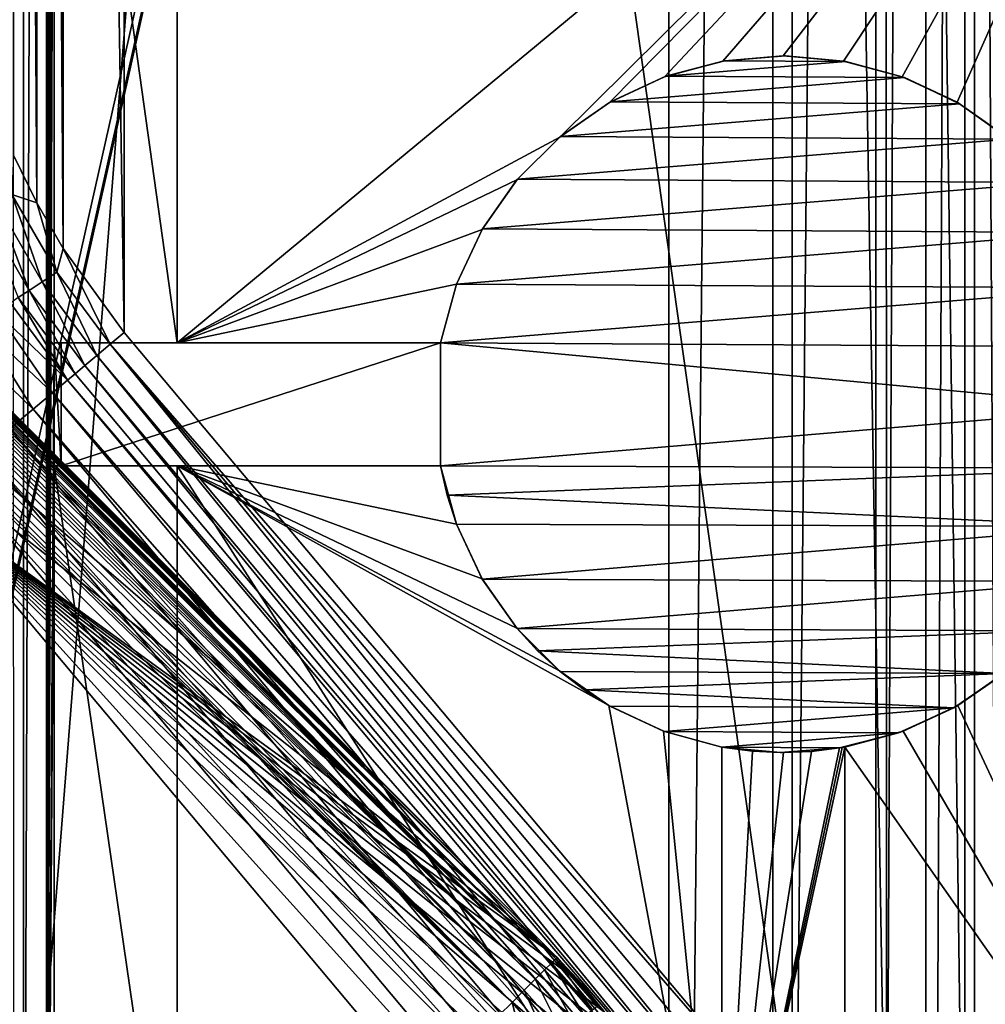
# Model space of a CAD drawing. Header units: metres. Extents: x -206 to 75, y -104 to 104.
# Tile 1005 of 1056: x 47 to 58, y -32 to -20. Entities that reach past the tile are written whole.
import ezdxf

# ---------------------------------------------------------------- set-up
doc = ezdxf.new("R2010")
doc.units = ezdxf.units.M
doc.layers.add('solid_01_1-CONSUMER_THERM_B_125288', color=7, linetype='CONTINUOUS')

msp = doc.modelspace()

# ---------------------------------------------------------------- linework, layer by layer
at = {"layer": 'solid_01_1-CONSUMER_THERM_B_125288'}
for points in [[(37.641285, -67.320755), (69.485435, 75.004799), (69.506912, -74.995201)], [(37.641285, -67.320755), (37.742935, -66.77655), (69.485435, 75.004799)], [(37.723892, 66.223442), (69.485435, 75.004799), (37.742855, -66.222939)], [(37.742935, -66.77655), (37.742855, -66.222939), (69.485435, 75.004799)], [(46.599949, -0.001801, 75.400002), (46.605331, -37.598476, 75.400002), (54.595383, 63.598774, 75.400002)], [(54.595383, 63.598774, 75.400002), (46.605331, -37.598476, 75.400002), (54.609055, -63.597332, 75.400002)], [(55.866657, 63.508621, 75.400002), (54.595383, 63.598774, 75.400002), (54.609055, -63.597332, 75.400002)], [(55.866657, 63.508621, 75.400002), (54.609055, -63.597332, 75.400002), (55.88031, -63.506905, 75.400002)], [(57.122654, 63.236832, 75.400002), (55.866657, 63.508621, 75.400002), (55.88031, -63.506905, 75.400002)], [(57.122654, 63.236832, 75.400002), (55.88031, -63.506905, 75.400002), (57.13625, -63.234848, 75.400002)], [(57.734241, 63.033913, 75.400002), (57.122654, 63.236832, 75.400002), (57.13625, -63.234848, 75.400002)], [(57.734241, 63.033913, 75.400002), (57.13625, -63.234848, 75.400002), (57.747791, -63.031796, 75.400002)], [(58.329418, 62.787899, 75.400002), (57.734241, 63.033913, 75.400002), (57.747791, -63.031796, 75.400002)], [(58.329418, 62.787899, 75.400002), (57.747791, -63.031796, 75.400002), (58.342918, -62.785656, 75.400002)], [(59.458191, 62.172367, 75.400002), (58.329418, 62.787899, 75.400002), (58.342918, -62.785656, 75.400002)], [(59.458191, 62.172367, 75.400002), (58.342918, -62.785656, 75.400002), (59.471558, -62.16988, 75.400002)], [(46.256462, 41.504963, 63.5), (46.720345, 40.246883, 63.5), (46.265385, -41.505314, 63.5)], [(46.720345, 40.246883, 63.5), (46.728996, -40.247135, 63.5), (46.265385, -41.505314, 63.5)], [(46.720345, 40.246883, 63.5), (47.002495, 38.935989, 63.5), (46.728996, -40.247135, 63.5)], [(47.002495, 38.935989, 63.5), (47.010864, -38.93618, 63.5), (46.728996, -40.247135, 63.5)], [(47.097359, 36.098236, 63.5), (47.010864, -38.93618, 63.5), (47.002495, 38.935989, 63.5)], [(58.610149, 37.984764, 1.5), (58.209839, 37.091595, 1.5), (58.6208, -37.977734, 1.5)], [(58.209839, 37.091595, 1.5), (57.251381, 35.39407, 1.5), (58.220226, -37.084747, 1.5)], [(58.209839, 37.091595, 1.5), (58.220226, -37.084747, 1.5), (58.6208, -37.977734, 1.5)], [(47.097359, 36.098236, 63.5), (47.098099, 25.748234, 63.5), (47.010864, -38.93618, 63.5)], [(57.251381, 35.39407, 1.5), (56.102329, 33.840549, 1.5), (57.261337, -35.387699, 1.5)], [(57.251381, 35.39407, 1.5), (57.261337, -35.387699, 1.5), (58.220226, -37.084747, 1.5)], [(56.102329, 33.840549, 1.5), (47.95261, 24.125267, 1.5), (56.112019, -33.834782, 1.5)], [(56.102329, 33.840549, 1.5), (56.112019, -33.834782, 1.5), (57.261337, -35.387699, 1.5)], [(47.098099, 25.748234, 63.5), (47.098209, 24.248234, 63.5), (47.010864, -38.93618, 63.5)], [(47.098209, 24.248234, 63.5), (47.098335, 22.498234, 63.5), (47.010864, -38.93618, 63.5)], [(47.95261, 24.125267, 1.5), (47.207657, 23.101505, 1.5), (47.959515, -24.121834, 1.5)], [(47.95261, 24.125267, 1.5), (47.959515, -24.121834, 1.5), (56.112019, -33.834782, 1.5)], [(47.207657, 23.101505, 1.5), (46.885109, 22.544767, 1.5), (47.214272, -23.098284, 1.5)], [(47.207657, 23.101505, 1.5), (47.214272, -23.098284, 1.5), (47.959515, -24.121834, 1.5)], [(46.885109, 22.544767, 1.5), (46.600647, 21.963102, 1.5), (46.891563, -22.541637, 1.5)], [(46.885109, 22.544767, 1.5), (46.891563, -22.541637, 1.5), (47.214272, -23.098284, 1.5)], [(47.098335, 22.498234, 63.5), (47.10038, -2.998405, 63.5), (47.010864, -38.93618, 63.5)], [(46.600647, 21.963102, 1.5), (46.606934, -21.960054, 1.5), (46.891563, -22.541637, 1.5)], [(47.10038, -2.998405, 63.5), (47.101665, -11.998405, 63.5), (47.010864, -38.93618, 63.5)], [(47.101665, -11.998405, 63.5), (47.101883, -13.498405, 63.5), (47.010864, -38.93618, 63.5)], [(47.101883, -13.498405, 63.5), (47.10342, -24.248405, 63.5), (47.010864, -38.93618, 63.5)], [(48.601883, -13.49819, 69.900002), (48.60342, -24.24819, 69.900002), (47.101883, -13.498405, 69.900002)], [(47.10342, -24.248405, 69.900002), (47.10342, -24.248405, 63.5), (47.101883, -13.498405, 63.5)], [(47.10342, -24.248405, 69.900002), (47.101883, -13.498405, 63.5), (47.101883, -13.498405, 69.900002)], [(48.60342, -24.24819, 69.900002), (47.10342, -24.248405, 69.900002), (47.101883, -13.498405, 69.900002)], [(48.60342, -24.24819, 72.400002), (48.601883, -13.49819, 72.400002), (61.601883, -13.496329, 72.400002)], [(48.601883, -13.49819, 69.900002), (48.601883, -13.49819, 72.400002), (48.60342, -24.24819, 72.400002)], [(48.601883, -13.49819, 69.900002), (48.60342, -24.24819, 72.400002), (48.60342, -24.24819, 69.900002)], [(48.60342, -24.24819, 72.400002), (61.601883, -13.496329, 72.400002), (53.276028, -21.737797, 72.400002)], [(61.601883, -13.496329, 72.400002), (53.881855, -21.314617, 72.400002), (53.276028, -21.737797, 72.400002)], [(61.601883, -13.496329, 72.400002), (54.552128, -21.002642, 72.400002), (53.881855, -21.314617, 72.400002)], [(61.601883, -13.496329, 72.400002), (55.266582, -20.81151, 72.400002), (54.552128, -21.002642, 72.400002)], [(61.601883, -13.496329, 72.400002), (56.002918, -20.747147, 72.400002), (55.266582, -20.81151, 72.400002)], [(61.601883, -13.496329, 72.400002), (56.739277, -20.8113, 72.400002), (56.002918, -20.747147, 72.400002)], [(61.601883, -13.496329, 72.400002), (57.453785, -21.002228, 72.400002), (56.739277, -20.8113, 72.400002)], [(61.601883, -13.496329, 72.400002), (58.124146, -21.314011, 72.400002), (57.453785, -21.002228, 72.400002)], [(61.601883, -13.496329, 72.400002), (58.730095, -21.737017, 72.400002), (58.124146, -21.314011, 72.400002)], [(55.266582, -20.81151, 72.400002), (56.002918, -20.747147, 72.400002), (55.288513, -20.807714, 67.400002)], [(56.002918, -20.747147, 72.400002), (56.028553, -20.74721, 67.400002), (55.288513, -20.807714, 67.400002)], [(55.288513, -20.807714, 67.400002), (56.028553, -20.74721, 67.400002), (56.767822, -20.816422, 67.400002)], [(56.002918, -20.747147, 72.400002), (56.739277, -20.8113, 72.400002), (56.028553, -20.74721, 67.400002)], [(56.739277, -20.8113, 72.400002), (56.767822, -20.816422, 67.400002), (56.028553, -20.74721, 67.400002)], [(54.552128, -21.002642, 72.400002), (55.266582, -20.81151, 72.400002), (54.570293, -20.996094, 67.400002)], [(54.570293, -20.996094, 67.400002), (55.288513, -20.807714, 67.400002), (56.767822, -20.816422, 67.400002)], [(55.266582, -20.81151, 72.400002), (55.288513, -20.807714, 67.400002), (54.570293, -20.996094, 67.400002)], [(54.570293, -20.996094, 67.400002), (56.767822, -20.816422, 67.400002), (57.483757, -21.013239, 67.400002)], [(56.739277, -20.8113, 72.400002), (57.453785, -21.002228, 72.400002), (56.767822, -20.816422, 67.400002)], [(57.453785, -21.002228, 72.400002), (57.483757, -21.013239, 67.400002), (56.767822, -20.816422, 67.400002)], [(53.881855, -21.314617, 72.400002), (54.552128, -21.002642, 72.400002), (53.895824, -21.306595, 67.400002)], [(53.895824, -21.306595, 67.400002), (54.570293, -20.996094, 67.400002), (57.483757, -21.013239, 67.400002)], [(54.552128, -21.002642, 72.400002), (54.570293, -20.996094, 67.400002), (53.895824, -21.306595, 67.400002)], [(53.895824, -21.306595, 67.400002), (57.483757, -21.013239, 67.400002), (58.154507, -21.331646, 67.400002)], [(57.453785, -21.002228, 72.400002), (58.124146, -21.314011, 72.400002), (57.483757, -21.013239, 67.400002)], [(58.124146, -21.314011, 72.400002), (58.154507, -21.331646, 67.400002), (57.483757, -21.013239, 67.400002)], [(53.276028, -21.737797, 72.400002), (53.881855, -21.314617, 72.400002), (53.28569, -21.729742, 67.400002)], [(53.28569, -21.729742, 67.400002), (53.895824, -21.306595, 67.400002), (58.154507, -21.331646, 67.400002)], [(53.881855, -21.314617, 72.400002), (53.895824, -21.306595, 67.400002), (53.28569, -21.729742, 67.400002)], [(53.28569, -21.729742, 67.400002), (58.154507, -21.331646, 67.400002), (58.759598, -21.761921, 67.400002)], [(58.124146, -21.314011, 72.400002), (58.730095, -21.737017, 72.400002), (58.154507, -21.331646, 67.400002)], [(58.730095, -21.737017, 72.400002), (58.759598, -21.761921, 67.400002), (58.154507, -21.331646, 67.400002)], [(48.60342, -24.24819, 72.400002), (53.276028, -21.737797, 72.400002), (52.752316, -22.259958, 72.400002)], [(52.752316, -22.259958, 72.400002), (53.276028, -21.737797, 72.400002), (52.758514, -22.252613, 67.400002)], [(52.758514, -22.252613, 67.400002), (53.28569, -21.729742, 67.400002), (58.759598, -21.761921, 67.400002)], [(53.276028, -21.737797, 72.400002), (53.28569, -21.729742, 67.400002), (52.758514, -22.252613, 67.400002)], [(52.758514, -22.252613, 67.400002), (58.759598, -21.761921, 67.400002), (59.280563, -22.290926, 67.400002)], [(46.586834, -22.439617, 1.525335), (46.891563, -22.541637, 1.5), (46.606934, -21.960054, 1.5)], [(48.60342, -24.24819, 72.400002), (52.752316, -22.259958, 72.400002), (52.327091, -22.864929, 72.400002)], [(52.327091, -22.864929, 72.400002), (52.752316, -22.259958, 72.400002), (52.330391, -22.859247, 67.400002)], [(52.330391, -22.859247, 67.400002), (52.758514, -22.252613, 67.400002), (59.280563, -22.290926, 67.400002)], [(52.752316, -22.259958, 72.400002), (52.758514, -22.252613, 67.400002), (52.330391, -22.859247, 67.400002)], [(52.330391, -22.859247, 67.400002), (59.280563, -22.290926, 67.400002), (59.701523, -22.902534, 67.400002)], [(43.730511, -22.447477, 13.02775), (43.712032, -22.473307, 13.075119), (53.172855, -31.816332, 12.933075)], [(43.748421, -22.427752, 12.982288), (43.730511, -22.447477, 13.02775), (53.172855, -31.816332, 12.933075)], [(43.766041, -22.413557, 12.938953), (43.748421, -22.427752, 12.982288), (53.172855, -31.816332, 12.933075)], [(43.783974, -22.404053, 12.896791), (43.766041, -22.413557, 12.938953), (53.172855, -31.816332, 12.933075)], [(43.802258, -22.398939, 12.856084), (43.783974, -22.404053, 12.896791), (53.225052, -31.764133, 12.721427)], [(43.783974, -22.404053, 12.896791), (53.172855, -31.816332, 12.933075), (53.225052, -31.764133, 12.721427)], [(43.820972, -22.397943, 12.817101), (43.802258, -22.398939, 12.856084), (53.225052, -31.764133, 12.721427)], [(43.839394, -22.400272, 12.780789), (43.820972, -22.397943, 12.817101), (53.225052, -31.764133, 12.721427)], [(43.874142, -22.411964, 12.717447), (43.839394, -22.400272, 12.780789), (53.225052, -31.764133, 12.721427)], [(43.874142, -22.411964, 12.717447), (53.225052, -31.764133, 12.721427), (53.242607, -31.746582, 12.5)], [(43.904434, -22.427736, 12.664712), (43.874142, -22.411964, 12.717447), (53.242607, -31.746582, 12.5)], [(43.929829, -22.443756, 12.618376), (43.904434, -22.427736, 12.664712), (53.242607, -31.746582, 12.5)], [(43.949249, -22.457293, 12.575701), (43.929829, -22.443756, 12.618376), (53.242607, -31.746582, 12.5)], [(43.960903, -22.465803, 12.535916), (43.949249, -22.457293, 12.575701), (53.242607, -31.746582, 12.5)], [(46.586834, -22.439617, 1.525335), (46.396915, -22.53503, 1.600154), (46.956783, -23.504425, 1.600154)], [(47.134338, -23.387608, 1.525335), (46.891563, -22.541637, 1.5), (46.586834, -22.439617, 1.525335)], [(47.134338, -23.387608, 1.525335), (46.586834, -22.439617, 1.525335), (46.956783, -23.504425, 1.600154)], [(43.672169, -22.545485, 13.173878), (43.650513, -22.591908, 13.223137), (53.088634, -31.900553, 13.122963)], [(43.692631, -22.505924, 13.124171), (43.672169, -22.545485, 13.173878), (53.088634, -31.900553, 13.122963)], [(43.712032, -22.473307, 13.075119), (43.692631, -22.505924, 13.124171), (53.088634, -31.900553, 13.122963)], [(43.712032, -22.473307, 13.075119), (53.088634, -31.900553, 13.122963), (53.172855, -31.816332, 12.933075)], [(43.960903, -22.465803, 12.535916), (53.242607, -31.746582, 12.5), (43.964428, -22.468412, 12.5)], [(43.964428, -22.468412, 3.5), (53.242607, -31.746582, 3.5), (43.962925, -23.762691, 3.5)], [(43.964428, -22.468412, 3.5), (53.242607, -31.746582, 12.5), (53.242607, -31.746582, 3.5)], [(43.964428, -22.468412, 3.5), (43.964428, -22.468412, 12.5), (53.242607, -31.746582, 12.5)], [(46.396915, -22.53503, 1.600154), (46.226788, -22.620502, 1.720659), (46.797726, -23.60907, 1.720659)], [(46.956783, -23.504425, 1.600154), (46.396915, -22.53503, 1.600154), (46.797726, -23.60907, 1.720659)], [(47.134338, -23.387608, 1.525335), (47.214272, -23.098284, 1.5), (46.891563, -22.541637, 1.5)], [(43.604122, -22.70323, 13.315196), (43.580051, -22.766365, 13.35567), (52.97662, -32.012566, 13.281551)], [(43.627724, -22.644859, 13.270741), (43.604122, -22.70323, 13.315196), (52.97662, -32.012566, 13.281551)], [(43.650513, -22.591908, 13.223137), (43.627724, -22.644859, 13.270741), (53.088634, -31.900553, 13.122963)], [(43.627724, -22.644859, 13.270741), (52.97662, -32.012566, 13.281551), (53.088634, -31.900553, 13.122963)], [(46.797726, -23.60907, 1.720659), (46.226788, -22.620502, 1.720659), (46.665249, -23.69623, 1.880731)], [(43.580051, -22.766365, 13.35567), (43.556198, -22.833118, 13.39128), (52.97662, -32.012566, 13.281551)], [(43.556198, -22.833118, 13.39128), (43.513161, -22.971891, 13.445751), (52.842445, -32.146744, 13.400871)], [(43.556198, -22.833118, 13.39128), (52.842445, -32.146744, 13.400871), (52.97662, -32.012566, 13.281551)], [(48.60342, -24.24819, 72.400002), (52.327091, -22.864929, 72.400002), (52.013355, -23.533905, 72.400002)], [(52.013355, -23.533905, 72.400002), (52.327091, -22.864929, 72.400002), (52.014378, -23.531122, 67.400002)], [(52.014378, -23.531122, 67.400002), (52.330391, -22.859247, 67.400002), (59.701523, -22.902534, 67.400002)], [(52.327091, -22.864929, 72.400002), (52.330391, -22.859247, 67.400002), (52.014378, -23.531122, 67.400002)], [(52.014378, -23.531122, 67.400002), (59.701523, -22.902534, 67.400002), (60.009621, -23.578079, 67.400002)], [(43.513161, -22.971891, 13.445751), (43.483582, -23.106068, 13.477894), (52.692844, -32.296341, 13.474928)], [(43.513161, -22.971891, 13.445751), (52.692844, -32.296341, 13.474928), (52.842445, -32.146744, 13.400871)], [(43.483582, -23.106068, 13.477894), (43.472256, -23.225872, 13.493205), (52.692844, -32.296341, 13.474928)], [(47.788197, -24.265629, 1.525335), (47.214272, -23.098284, 1.5), (47.134338, -23.387608, 1.525335)], [(47.788197, -24.265629, 1.525335), (47.959515, -24.121834, 1.5), (47.214272, -23.098284, 1.5)], [(43.472256, -23.225872, 13.493205), (43.478664, -23.328909, 13.498845), (52.692844, -32.296341, 13.474928)], [(43.478664, -23.328909, 13.498845), (43.499962, -23.418159, 13.5), (52.692844, -32.296341, 13.474928)], [(52.248138, -54.681156, 13.5), (52.5355, -32.45369, 13.5), (43.499962, -23.418159, 13.5)], [(52.692844, -32.296341, 13.474928), (43.499962, -23.418159, 13.5), (52.5355, -32.45369, 13.5)], [(51.227139, -55.221745, 13.5), (52.248138, -54.681156, 13.5), (43.499962, -23.418159, 13.5)], [(50.136772, -55.604641, 13.5), (51.227139, -55.221745, 13.5), (43.499962, -23.418159, 13.5)], [(49.573097, -55.734108, 13.5), (50.136772, -55.604641, 13.5), (43.499962, -23.418159, 13.5)], [(49.001541, -55.821152, 13.5), (49.573097, -55.734108, 13.5), (43.499962, -23.418159, 13.5)], [(47.848061, -55.866493, 13.5), (49.001541, -55.821152, 13.5), (43.499962, -23.418159, 13.5)], [(46.699738, -55.739819, 13.5), (47.848061, -55.866493, 13.5), (43.499962, -23.418159, 13.5)], [(46.134895, -55.612415, 13.5), (46.699738, -55.739819, 13.5), (43.499962, -23.418159, 13.5)], [(47.134338, -23.387608, 1.525335), (46.956783, -23.504425, 1.600154), (47.625401, -24.402269, 1.600154)], [(47.788197, -24.265629, 1.525335), (47.134338, -23.387608, 1.525335), (47.625401, -24.402269, 1.600154)], [(46.956783, -23.504425, 1.600154), (46.797726, -23.60907, 1.720659), (47.479572, -24.524672, 1.720659)], [(47.625401, -24.402269, 1.600154), (46.956783, -23.504425, 1.600154), (47.479572, -24.524672, 1.720659)], [(48.60342, -24.24819, 72.400002), (52.013355, -23.533905, 72.400002), (51.820122, -24.24773, 72.400002)], [(52.014378, -23.531122, 67.400002), (60.009621, -23.578079, 67.400002), (51.820122, -24.24773, 67.400002)], [(52.013355, -23.533905, 72.400002), (52.014378, -23.531122, 67.400002), (51.820122, -24.24773, 67.400002)], [(51.820122, -24.24773, 72.400002), (52.013355, -23.533905, 72.400002), (51.820122, -24.24773, 67.400002)], [(46.797726, -23.60907, 1.720659), (46.665249, -23.69623, 1.880731), (47.358109, -24.626623, 1.880731)], [(47.479572, -24.524672, 1.720659), (46.797726, -23.60907, 1.720659), (47.358109, -24.626623, 1.880731)], [(60.009621, -23.578079, 67.400002), (60.19545, -24.296946, 67.400002), (51.820122, -24.24773, 67.400002)], [(53.242607, -31.746582, 3.5), (44.68256, -25.007553, 3.5), (43.962925, -23.762691, 3.5)], [(47.267471, -24.702696, 2.071429), (46.568977, -23.765192, 2.071429), (46.40099, -23.875826, 2.419925)], [(46.665249, -23.69623, 1.880731), (46.568977, -23.765192, 2.071429), (47.267471, -24.702696, 2.071429)], [(47.358109, -24.626623, 1.880731), (46.665249, -23.69623, 1.880731), (47.267471, -24.702696, 2.071429)], [(47.083633, -24.857, 2.474663), (46.40099, -23.875826, 2.419925), (46.188484, -24.015778, 2.731638)], [(47.083633, -24.857, 2.474663), (47.267471, -24.702696, 2.071429), (46.40099, -23.875826, 2.419925)], [(46.84531, -25.057034, 2.825941), (46.188484, -24.015778, 2.731638), (45.936966, -24.181423, 2.998492)], [(46.84531, -25.057034, 2.825941), (47.083633, -24.857, 2.474663), (46.188484, -24.015778, 2.731638)], [(47.788197, -24.265629, 1.525335), (56.112019, -33.834782, 1.5), (47.959515, -24.121834, 1.5)], [(46.560909, -25.295746, 3.112886), (46.84531, -25.057034, 2.825941), (45.936966, -24.181423, 2.998492)], [(47.10342, -24.248405, 63.5), (47.103634, -25.748405, 63.5), (47.010864, -38.93618, 63.5)], [(47.10342, -24.248405, 69.900002), (51.820122, -24.24773, 67.400002), (51.820122, -24.24773, 67.319206)], [(48.60342, -24.24819, 69.900002), (51.820122, -24.24773, 67.400002), (47.10342, -24.248405, 69.900002)], [(47.10342, -24.248405, 69.900002), (51.820122, -24.24773, 67.319206), (47.188831, -24.248392, 63.534752)], [(47.189049, -25.748392, 63.534752), (47.10342, -24.248405, 63.5), (47.188831, -24.248392, 63.534752)], [(47.10342, -24.248405, 69.900002), (47.188831, -24.248392, 63.534752), (47.10342, -24.248405, 63.5)], [(47.189049, -25.748392, 63.534752), (47.103634, -25.748405, 63.5), (47.10342, -24.248405, 63.5)], [(47.189049, -25.748392, 63.534752), (47.188831, -24.248392, 63.534752), (51.820122, -24.24773, 67.319206)], [(47.189049, -25.748392, 63.534752), (51.820122, -24.24773, 67.319206), (51.820335, -25.74773, 67.319206)], [(55.77837, -34.114826, 1.599859), (47.788197, -24.265629, 1.525335), (47.625401, -24.402269, 1.600154)], [(55.941204, -33.978153, 1.525184), (56.112019, -33.834782, 1.5), (47.788197, -24.265629, 1.525335)], [(55.77837, -34.114826, 1.599859), (55.941204, -33.978153, 1.525184), (47.788197, -24.265629, 1.525335)], [(48.60342, -24.24819, 72.400002), (51.820122, -24.24773, 72.400002), (51.820122, -24.24773, 67.400002)], [(48.60342, -24.24819, 69.900002), (48.60342, -24.24819, 72.400002), (51.820122, -24.24773, 67.400002)], [(60.253334, -25.037188, 67.400002), (51.820335, -25.74773, 67.400002), (51.820122, -24.24773, 67.400002)], [(51.820122, -24.24773, 67.319206), (51.820122, -24.24773, 67.400002), (51.820335, -25.74773, 67.400002)], [(60.19545, -24.296946, 67.400002), (60.253334, -25.037188, 67.400002), (51.820122, -24.24773, 67.400002)], [(51.820122, -24.24773, 67.319206), (51.820335, -25.74773, 67.400002), (51.820335, -25.74773, 67.319206)], [(55.632477, -34.237282, 1.720235), (47.625401, -24.402269, 1.600154), (47.479572, -24.524672, 1.720659)], [(55.632477, -34.237282, 1.720235), (55.77837, -34.114826, 1.599859), (47.625401, -24.402269, 1.600154)], [(55.510929, -34.339302, 1.8802), (47.358109, -24.626623, 1.880731), (47.267471, -24.702696, 2.071429)], [(55.510929, -34.339302, 1.8802), (47.479572, -24.524672, 1.720659), (47.358109, -24.626623, 1.880731)], [(55.510929, -34.339302, 1.8802), (55.632477, -34.237282, 1.720235), (47.479572, -24.524672, 1.720659)], [(55.419975, -34.415646, 2.071429), (47.267471, -24.702696, 2.071429), (47.083633, -24.857, 2.474663)], [(55.419975, -34.415646, 2.071429), (55.510929, -34.339302, 1.8802), (47.267471, -24.702696, 2.071429)], [(55.236134, -34.56995, 2.474663), (47.083633, -24.857, 2.474663), (46.84531, -25.057034, 2.825941)], [(55.236134, -34.56995, 2.474663), (55.419975, -34.415646, 2.071429), (47.083633, -24.857, 2.474663)], [(53.242607, -31.746582, 3.5), (45.537361, -26.154852, 3.5), (44.68256, -25.007553, 3.5)], [(54.997551, -34.770203, 2.826262), (46.84531, -25.057034, 2.825941), (46.560909, -25.295746, 3.112886)], [(54.997551, -34.770203, 2.826262), (55.236134, -34.56995, 2.474663), (46.84531, -25.057034, 2.825941)], [(60.253334, -25.037188, 67.400002), (60.181507, -25.776205, 67.400002), (51.820335, -25.74773, 67.400002)], [(54.712803, -35.009205, 3.113388), (46.560909, -25.295746, 3.112886), (46.240444, -25.564726, 3.325387)], [(54.712803, -35.009205, 3.113388), (54.997551, -34.770203, 2.826262), (46.560909, -25.295746, 3.112886)], [(54.391941, -35.278519, 3.325905), (46.240444, -25.564726, 3.325387), (45.895206, -25.854498, 3.455959)], [(54.391941, -35.278519, 3.325905), (54.712803, -35.009205, 3.113388), (46.240444, -25.564726, 3.325387)], [(47.103634, -25.748405, 63.5), (47.105118, -36.098404, 63.5), (47.010864, -38.93618, 63.5)], [(51.820335, -25.74773, 67.319206), (51.820335, -25.74773, 67.400002), (47.103634, -25.748405, 63.5)], [(48.603634, -25.74819, 69.900002), (47.103634, -25.748405, 63.5), (51.820335, -25.74773, 67.400002)], [(47.189049, -25.748392, 63.534752), (51.820335, -25.74773, 67.319206), (47.103634, -25.748405, 63.5)], [(48.603634, -25.74819, 69.900002), (47.103634, -25.748405, 69.900002), (47.103634, -25.748405, 63.5)], [(48.605118, -36.09819, 69.900002), (47.103634, -25.748405, 69.900002), (48.603634, -25.74819, 69.900002)], [(47.105118, -36.098404, 69.900002), (47.105118, -36.098404, 63.5), (47.103634, -25.748405, 63.5)], [(47.105118, -36.098404, 69.900002), (47.103634, -25.748405, 63.5), (47.103634, -25.748405, 69.900002)], [(48.605118, -36.09819, 69.900002), (47.105118, -36.098404, 69.900002), (47.103634, -25.748405, 69.900002)], [(51.820335, -25.74773, 72.400002), (48.603634, -25.74819, 69.900002), (51.820335, -25.74773, 67.400002)], [(51.820335, -25.74773, 72.400002), (48.603634, -25.74819, 72.400002), (48.603634, -25.74819, 69.900002)], [(52.013084, -26.45962, 72.400002), (48.603634, -25.74819, 72.400002), (51.820335, -25.74773, 72.400002)], [(48.605118, -36.09819, 72.400002), (48.603634, -25.74819, 69.900002), (48.603634, -25.74819, 72.400002)], [(48.605118, -36.09819, 69.900002), (48.603634, -25.74819, 69.900002), (48.605118, -36.09819, 72.400002)], [(52.325779, -27.127056, 72.400002), (48.603634, -25.74819, 72.400002), (52.013084, -26.45962, 72.400002)], [(52.749271, -27.730686, 72.400002), (48.603634, -25.74819, 72.400002), (52.325779, -27.127056, 72.400002)], [(53.270905, -28.252169, 72.400002), (48.603634, -25.74819, 72.400002), (52.749271, -27.730686, 72.400002)], [(53.874657, -28.675489, 72.400002), (48.603634, -25.74819, 72.400002), (53.270905, -28.252169, 72.400002)], [(55.255116, -36.097237, 72.400002), (48.603634, -25.74819, 72.400002), (53.874657, -28.675489, 72.400002)], [(55.255116, -36.097237, 72.400002), (48.605118, -36.09819, 72.400002), (48.603634, -25.74819, 72.400002)], [(60.181507, -25.776205, 67.400002), (51.901463, -26.108683, 67.400002), (51.820335, -25.74773, 67.400002)], [(51.820335, -25.74773, 72.400002), (51.820335, -25.74773, 67.400002), (51.901463, -26.108683, 67.400002)], [(52.013084, -26.45962, 72.400002), (51.820335, -25.74773, 72.400002), (51.901463, -26.108683, 67.400002)], [(60.181507, -25.776205, 67.400002), (59.982159, -26.491444, 67.400002), (51.901463, -26.108683, 67.400002)], [(54.046295, -35.568634, 3.45631), (45.895206, -25.854498, 3.455959), (45.537361, -26.154852, 3.5)], [(54.046295, -35.568634, 3.45631), (54.391941, -35.278519, 3.325905), (45.895206, -25.854498, 3.455959)], [(54.046295, -35.568634, 3.45631), (45.537361, -26.154852, 3.5), (53.689865, -35.867802, 3.5)], [(54.992714, -35.694286, 3.5), (53.689865, -35.867802, 3.5), (45.537361, -26.154852, 3.5)], [(53.543053, -32.069996, 3.5), (45.537361, -26.154852, 3.5), (53.242607, -31.746582, 3.5)], [(53.819317, -32.415169, 3.5), (45.537361, -26.154852, 3.5), (53.543053, -32.069996, 3.5)], [(54.06908, -32.779224, 3.5), (45.537361, -26.154852, 3.5), (53.819317, -32.415169, 3.5)], [(54.29134, -33.160557, 3.5), (45.537361, -26.154852, 3.5), (54.06908, -32.779224, 3.5)], [(54.485233, -33.557793, 3.5), (45.537361, -26.154852, 3.5), (54.29134, -33.160557, 3.5)], [(54.649204, -33.967804, 3.5), (45.537361, -26.154852, 3.5), (54.485233, -33.557793, 3.5)], [(54.782509, -34.388538, 3.5), (45.537361, -26.154852, 3.5), (54.649204, -33.967804, 3.5)], [(54.88464, -34.818489, 3.5), (45.537361, -26.154852, 3.5), (54.782509, -34.388538, 3.5)], [(54.954823, -35.254581, 3.5), (45.537361, -26.154852, 3.5), (54.88464, -34.818489, 3.5)], [(54.992714, -35.694286, 3.5), (45.537361, -26.154852, 3.5), (54.954823, -35.254581, 3.5)], [(59.982159, -26.491444, 67.400002), (52.013893, -26.461828, 67.400002), (51.901463, -26.108683, 67.400002)], [(52.013084, -26.45962, 72.400002), (51.901463, -26.108683, 67.400002), (52.013893, -26.461828, 67.400002)], [(52.325779, -27.127056, 72.400002), (52.013084, -26.45962, 72.400002), (52.013893, -26.461828, 67.400002)], [(59.982159, -26.491444, 67.400002), (52.328224, -27.131271, 67.400002), (52.013893, -26.461828, 67.400002)], [(52.325779, -27.127056, 72.400002), (52.013893, -26.461828, 67.400002), (52.328224, -27.131271, 67.400002)], [(59.982159, -26.491444, 67.400002), (59.661373, -27.161072, 67.400002), (52.328224, -27.131271, 67.400002)], [(52.749271, -27.730686, 72.400002), (52.325779, -27.127056, 72.400002), (52.328224, -27.131271, 67.400002)], [(59.661373, -27.161072, 67.400002), (52.753864, -27.736143, 67.400002), (52.328224, -27.131271, 67.400002)], [(52.749271, -27.730686, 72.400002), (52.328224, -27.131271, 67.400002), (52.753864, -27.736143, 67.400002)], [(59.661373, -27.161072, 67.400002), (59.228943, -27.764648, 67.400002), (52.753864, -27.736143, 67.400002)], [(52.749271, -27.730686, 72.400002), (52.753864, -27.736143, 67.400002), (53.004574, -28.008554, 67.400002)], [(53.270905, -28.252169, 72.400002), (52.749271, -27.730686, 72.400002), (53.004574, -28.008554, 67.400002)], [(59.228943, -27.764648, 67.400002), (53.004574, -28.008554, 67.400002), (52.753864, -27.736143, 67.400002)], [(59.228943, -27.764648, 67.400002), (58.698074, -28.283754, 67.400002), (53.004574, -28.008554, 67.400002)], [(58.698074, -28.283754, 67.400002), (53.278164, -28.258251, 67.400002), (53.004574, -28.008554, 67.400002)], [(53.270905, -28.252169, 72.400002), (53.004574, -28.008554, 67.400002), (53.278164, -28.258251, 67.400002)], [(53.270905, -28.252169, 72.400002), (53.278164, -28.258251, 67.400002), (53.572525, -28.483202, 67.400002)], [(53.874657, -28.675489, 72.400002), (53.270905, -28.252169, 72.400002), (53.572525, -28.483202, 67.400002)], [(58.698074, -28.283754, 67.400002), (53.572525, -28.483202, 67.400002), (53.278164, -28.258251, 67.400002)], [(58.698074, -28.283754, 67.400002), (58.084972, -28.702541, 67.400002), (53.572525, -28.483202, 67.400002)], [(58.133453, -28.674879, 72.400002), (58.084972, -28.702541, 67.400002), (58.698074, -28.283754, 67.400002)], [(58.737083, -28.251387, 72.400002), (58.133453, -28.674879, 72.400002), (58.698074, -28.283754, 67.400002)], [(61.605118, -36.096329, 72.400002), (58.133453, -28.674879, 72.400002), (58.737083, -28.251387, 72.400002)], [(58.084972, -28.702541, 67.400002), (53.885784, -28.681898, 67.400002), (53.572525, -28.483202, 67.400002)], [(53.874657, -28.675489, 72.400002), (53.572525, -28.483202, 67.400002), (53.885784, -28.681898, 67.400002)], [(54.542183, -28.987993, 72.400002), (53.874657, -28.675489, 72.400002), (53.885784, -28.681898, 67.400002)], [(55.255116, -36.097237, 72.400002), (53.874657, -28.675489, 72.400002), (54.542183, -28.987993, 72.400002)], [(58.084972, -28.702541, 67.400002), (54.553436, -28.992085, 67.400002), (53.885784, -28.681898, 67.400002)], [(54.542183, -28.987993, 72.400002), (53.885784, -28.681898, 67.400002), (54.553436, -28.992085, 67.400002)], [(58.084972, -28.702541, 67.400002), (57.408356, -29.008236, 67.400002), (54.553436, -28.992085, 67.400002)], [(57.466015, -28.987576, 72.400002), (57.408356, -29.008236, 67.400002), (58.084972, -28.702541, 67.400002)], [(58.133453, -28.674879, 72.400002), (57.466015, -28.987576, 72.400002), (58.084972, -28.702541, 67.400002)], [(61.605118, -36.096329, 72.400002), (57.466015, -28.987576, 72.400002), (58.133453, -28.674879, 72.400002)], [(54.542183, -28.987993, 72.400002), (54.553436, -28.992085, 67.400002), (55.253803, -29.180437, 67.400002)], [(54.542183, -28.987993, 72.400002), (55.253803, -29.180437, 67.400002), (55.254128, -29.180538, 72.400002)], [(55.255116, -36.097237, 72.400002), (54.542183, -28.987993, 72.400002), (55.254128, -29.180538, 72.400002)], [(57.408356, -29.008236, 67.400002), (55.253803, -29.180437, 67.400002), (54.553436, -28.992085, 67.400002)], [(57.408356, -29.008236, 67.400002), (56.688873, -29.191507, 67.400002), (55.253803, -29.180437, 67.400002)], [(56.721527, -29.186043, 67.413284), (56.688873, -29.191507, 67.400002), (57.408356, -29.008236, 67.400002)], [(56.721527, -29.186043, 67.413284), (57.408356, -29.008236, 67.400002), (56.754128, -29.180323, 67.426552)], [(57.466015, -28.987576, 72.400002), (56.754128, -29.180323, 72.400002), (57.408356, -29.008236, 67.400002)], [(61.605118, -36.096329, 72.400002), (56.754128, -29.180323, 72.400002), (57.466015, -28.987576, 72.400002)], [(56.754128, -29.180323, 72.400002), (56.754128, -29.180323, 67.426552), (57.408356, -29.008236, 67.400002)], [(56.688873, -29.191507, 67.400002), (55.970459, -29.247, 67.400002), (55.253803, -29.180437, 67.400002)], [(55.254128, -29.180538, 66.816208), (55.253803, -29.180437, 67.400002), (55.970459, -29.247, 67.400002)], [(55.255116, -36.097237, 66.816208), (55.253803, -29.180437, 67.400002), (55.254128, -29.180538, 66.816208)], [(55.254128, -29.180538, 72.400002), (55.253803, -29.180437, 67.400002), (55.255116, -36.097237, 66.816208)], [(55.254128, -29.180538, 66.816208), (55.970459, -29.247, 67.400002), (55.627403, -29.230425, 66.968086)], [(55.255116, -36.097237, 66.816208), (55.254128, -29.180538, 66.816208), (55.627403, -29.230425, 66.968086)], [(55.255116, -36.097237, 72.400002), (55.254128, -29.180538, 72.400002), (55.255116, -36.097237, 66.816208)], [(56.754128, -29.180323, 67.426552), (56.755116, -36.097023, 67.426552), (55.255116, -36.097237, 66.816208)], [(56.721527, -29.186043, 67.413284), (56.754128, -29.180323, 67.426552), (55.255116, -36.097237, 66.816208)], [(56.721527, -29.186043, 67.413284), (55.255116, -36.097237, 66.816208), (56.688873, -29.191507, 67.400002)], [(55.255116, -36.097237, 66.816208), (56.347824, -29.233133, 67.261223), (56.688873, -29.191507, 67.400002)], [(56.347824, -29.233133, 67.261223), (55.970459, -29.247, 67.400002), (56.688873, -29.191507, 67.400002)], [(56.755116, -36.097023, 72.400002), (56.755116, -36.097023, 67.426552), (56.754128, -29.180323, 67.426552)], [(56.755116, -36.097023, 72.400002), (56.754128, -29.180323, 67.426552), (56.754128, -29.180323, 72.400002)], [(56.755116, -36.097023, 72.400002), (56.754128, -29.180323, 72.400002), (61.605118, -36.096329, 72.400002)], [(55.255116, -36.097237, 66.816208), (55.627403, -29.230425, 66.968086), (56.004135, -29.247574, 67.121376)], [(55.255116, -36.097237, 66.816208), (56.004135, -29.247574, 67.121376), (56.347824, -29.233133, 67.261223)], [(55.627403, -29.230425, 66.968086), (55.970459, -29.247, 67.400002), (56.004135, -29.247574, 67.121376)], [(56.004135, -29.247574, 67.121376), (55.970459, -29.247, 67.400002), (56.347824, -29.233133, 67.261223)], [(53.172855, -31.816332, 12.933075), (53.088634, -31.900553, 13.122963), (53.580593, -32.460445, 13.122963)], [(53.225052, -31.764133, 12.721427), (53.172855, -31.816332, 12.933075), (53.67495, -32.387756, 12.933075)], [(53.67495, -32.387756, 12.933075), (53.172855, -31.816332, 12.933075), (53.580593, -32.460445, 13.122963)], [(53.733425, -32.342705, 12.721427), (53.242607, -31.746582, 12.5), (53.225052, -31.764133, 12.721427)], [(53.733425, -32.342705, 12.721427), (53.225052, -31.764133, 12.721427), (53.67495, -32.387756, 12.933075)], [(53.242607, -31.746582, 3.5), (53.242607, -31.746582, 12.5), (53.811508, -32.404667, 12.5)], [(53.733425, -32.342705, 12.721427), (53.811508, -32.404667, 12.5), (53.242607, -31.746582, 12.5)], [(53.543053, -32.069996, 3.5), (53.242607, -31.746582, 3.5), (53.811508, -32.404667, 12.5)], [(53.088634, -31.900553, 13.122963), (52.97662, -32.012566, 13.281551), (53.455101, -32.557117, 13.281551)], [(53.580593, -32.460445, 13.122963), (53.088634, -31.900553, 13.122963), (53.455101, -32.557117, 13.281551)], [(52.97662, -32.012566, 13.281551), (52.842445, -32.146744, 13.400871), (53.304779, -32.67292, 13.400871)], [(53.455101, -32.557117, 13.281551), (52.97662, -32.012566, 13.281551), (53.304779, -32.67292, 13.400871)], [(53.819317, -32.415169, 3.5), (53.543053, -32.069996, 3.5), (53.811508, -32.404667, 12.5)], [(52.842445, -32.146744, 13.400871), (52.692844, -32.296341, 13.474928), (53.13718, -32.802036, 13.474928)], [(53.304779, -32.67292, 13.400871), (52.842445, -32.146744, 13.400871), (53.13718, -32.802036, 13.474928)], [(52.692844, -32.296341, 13.474928), (52.5355, -32.45369, 13.5), (52.812531, -32.754368, 13.5)], [(53.13718, -32.802036, 13.474928), (52.692844, -32.296341, 13.474928), (52.812531, -32.754368, 13.5)]]:
    msp.add_3dface(points, dxfattribs=at)

doc.saveas('drawing.dxf')
